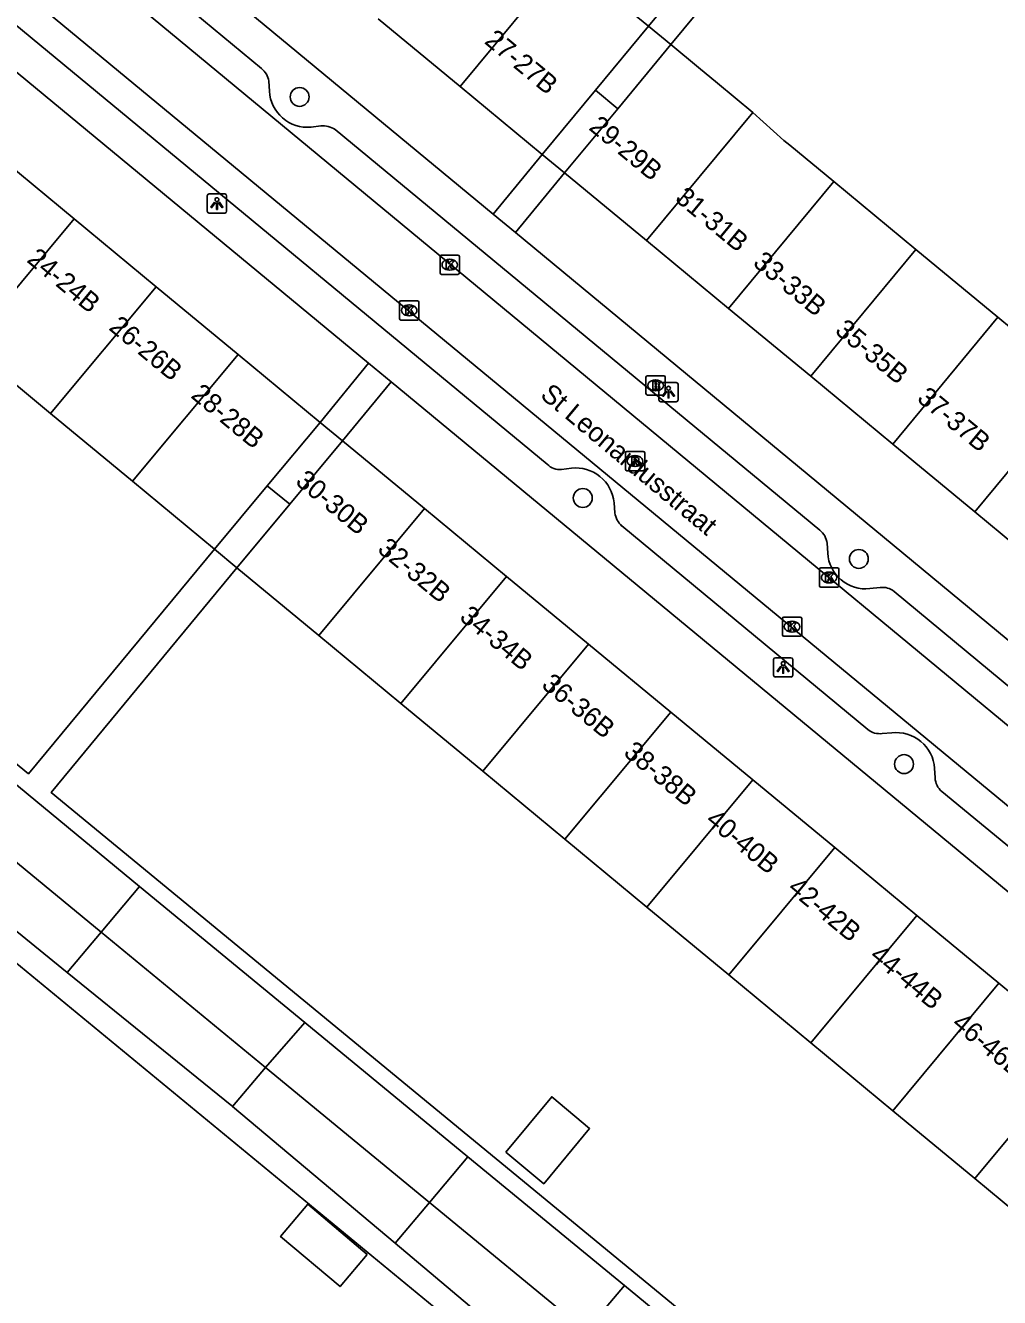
# Model space of a CAD drawing. Extents: x 162074 to 163034, y 381824 to 382557.
# Drawn here: x 162504.7 to 162555.1, y 382141.6 to 382207.4 of the extents above; entities that cross this region are included whole.
import ezdxf

# ---------------------------------------------------------------- set-up
doc = ezdxf.new("R2010")
doc.units = 0
for name, color, linetype in [('IMGEO_Boom', 7, 'Continuous'), ('IMGEO_Brandkraan', 7, 'Continuous'), ('IMGEO_Kolk', 7, 'Continuous'), ('IMGEO_Lichtpunt', 7, 'Continuous'), ('IMGEO_Openbare_ruimte_label', 7, 'Continuous'), ('IMGEO_Pand', 7, 'Continuous'), ('IMGEO_Pand_nummerreeks', 7, 'Continuous'), ('IMGEO_Pand_overbouw', 7, 'Continuous'), ('IMGEO_Rijbaan_lokaal_open', 7, 'Continuous'), ('IMGEO_Rioolput', 7, 'Continuous'), ('IMGEO_Voetpad_open', 7, 'Continuous')]:
    doc.layers.add(name, color=color, linetype=linetype)

msp = doc.modelspace()

# ---------------------------------------------------------------- linework, layer by layer
at = {"layer": 'IMGEO_Boom'}
for centre in [(162518.907, 382203.722), (162533.564, 382182.955), (162547.858, 382179.8), (162550.195, 382169.175)]:
    msp.add_circle(centre, 0.489, dxfattribs=at)
at = {"layer": 'IMGEO_Brandkraan'}
for p, q in [((162536.835, 382188.36), (162536.835, 382189.212)), ((162536.91, 382189.286), (162537.762, 382189.286)), ((162537.836, 382189.212), (162537.836, 382188.36)), ((162537.323, 382189.066), (162537.348, 382189.066)), ((162537.762, 382188.286), (162536.91, 382188.286)), ((162537.346, 382188.506), (162537.321, 382188.506))]:
    msp.add_line(p, q, dxfattribs=at)
for points in [[(162536.835, 382188.36), (162536.835, 382189.212)], [(162536.91, 382189.286), (162537.762, 382189.286)], [(162537.836, 382189.212), (162537.836, 382188.36)], [(162537.183, 382188.986), (162537.183, 382188.586), (162537.396, 382188.586)], [(162537.414, 382188.986), (162537.183, 382188.986)], [(162537.362, 382188.905), (162537.308, 382188.905), (162537.308, 382188.829)], [(162537.308, 382188.829), (162537.361, 382188.829)], [(162537.37, 382188.753), (162537.308, 382188.753), (162537.308, 382188.672)], [(162537.308, 382188.672), (162537.37, 382188.672)], [(162537.762, 382188.286), (162536.91, 382188.286)]]:
    msp.add_lwpolyline(points, dxfattribs=at)
for centre, radius, start, end in [((162536.912, 382189.21), 0.0765, 91.55205, 178.44795), ((162536.912, 382189.21), 0.0765, 91.55205, 178.44795), ((162537.76, 382189.21), 0.0765, 1.55205, 88.44795), ((162537.76, 382189.21), 0.0765, 1.55205, 88.44795), ((162537.363, 382188.867), 0.0379, 267.82845, 90.93552), ((162537.371, 382188.712), 0.0404, 269.87594, 90.50774), ((162537.402, 382188.837), 0.251, 268.66757, 293.53466), ((162537.418, 382188.841), 0.145, 59.4692, 91.53667), ((162537.443, 382188.888), 0.0922, 285.51372, 58.15012), ((162537.448, 382188.696), 0.105, 301.31148, 78.98903), ((162536.912, 382188.362), 0.0765, 181.55205, 268.44795), ((162536.912, 382188.362), 0.0765, 181.55205, 268.44795), ((162537.76, 382188.362), 0.0765, 271.55205, 358.44795), ((162537.76, 382188.362), 0.0765, 271.55205, 358.44795)]:
    msp.add_arc(centre, radius, start, end, dxfattribs=at)
for centre, major_axis, ratio, start_param, end_param in [((162537.322, 382188.786), (-0.387, 0.002), 0.722429, 4.712389, 7.853982), ((162537.347, 382188.786), (-0.39, 0.002), 0.717154, 1.570796, 4.712389)]:
    msp.add_ellipse(centre, major_axis=major_axis, ratio=ratio, start_param=start_param, end_param=end_param, dxfattribs=at)
at = {"layer": 'IMGEO_Kolk'}
for p, q in [((162526.177, 382194.61), (162526.177, 382195.462)), ((162526.252, 382195.536), (162527.104, 382195.536)), ((162526.665, 382195.316), (162526.69, 382195.316)), ((162527.178, 382195.462), (162527.178, 382194.61)), ((162527.104, 382194.536), (162526.252, 382194.536)), ((162526.688, 382194.756), (162526.663, 382194.756)), ((162524.153, 382193.172), (162525.005, 382193.172)), ((162524.078, 382192.246), (162524.078, 382193.098)), ((162524.566, 382192.952), (162524.591, 382192.952)), ((162525.079, 382193.098), (162525.079, 382192.246)), ((162525.005, 382192.172), (162524.153, 382192.172)), ((162524.589, 382192.392), (162524.564, 382192.392)), ((162545.891, 382179.338), (162546.743, 382179.338)), ((162545.816, 382178.412), (162545.816, 382179.264)), ((162546.304, 382179.118), (162546.329, 382179.118)), ((162546.817, 382179.264), (162546.817, 382178.412)), ((162546.743, 382178.338), (162545.891, 382178.338)), ((162546.327, 382178.558), (162546.302, 382178.558)), ((162543.896, 382175.866), (162543.896, 382176.718)), ((162543.971, 382176.792), (162544.823, 382176.792)), ((162544.897, 382176.718), (162544.897, 382175.866)), ((162544.384, 382176.572), (162544.409, 382176.572)), ((162544.823, 382175.792), (162543.971, 382175.792)), ((162544.407, 382176.012), (162544.382, 382176.012))]:
    msp.add_line(p, q, dxfattribs=at)
for points in [[(162526.177, 382194.61), (162526.177, 382195.462)], [(162526.252, 382195.536), (162527.104, 382195.536)], [(162526.498, 382195.236), (162526.621, 382195.236), (162526.621, 382195.085), (162526.751, 382195.236), (162526.915, 382195.236), (162526.769, 382195.085), (162526.922, 382194.836), (162526.77, 382194.836), (162526.685, 382195), (162526.621, 382194.933), (162526.621, 382194.836), (162526.498, 382194.836), (162526.498, 382195.236)], [(162527.178, 382195.462), (162527.178, 382194.61)], [(162527.104, 382194.536), (162526.252, 382194.536)], [(162524.153, 382193.172), (162525.005, 382193.172)], [(162524.078, 382192.246), (162524.078, 382193.098)], [(162524.399, 382192.872), (162524.522, 382192.872), (162524.522, 382192.721), (162524.652, 382192.872), (162524.816, 382192.872), (162524.67, 382192.721), (162524.823, 382192.472), (162524.671, 382192.472), (162524.586, 382192.636), (162524.522, 382192.569), (162524.522, 382192.472), (162524.399, 382192.472), (162524.399, 382192.872)], [(162525.079, 382193.098), (162525.079, 382192.246)], [(162525.005, 382192.172), (162524.153, 382192.172)], [(162545.891, 382179.338), (162546.743, 382179.338)], [(162545.816, 382178.412), (162545.816, 382179.264)], [(162546.137, 382179.038), (162546.26, 382179.038), (162546.26, 382178.887), (162546.39, 382179.038), (162546.554, 382179.038), (162546.408, 382178.887), (162546.561, 382178.638), (162546.409, 382178.638), (162546.324, 382178.802), (162546.26, 382178.735), (162546.26, 382178.638), (162546.137, 382178.638), (162546.137, 382179.038)], [(162546.817, 382179.264), (162546.817, 382178.412)], [(162546.743, 382178.338), (162545.891, 382178.338)], [(162543.896, 382175.866), (162543.896, 382176.718)], [(162543.971, 382176.792), (162544.823, 382176.792)], [(162544.897, 382176.718), (162544.897, 382175.866)], [(162544.217, 382176.492), (162544.34, 382176.492), (162544.34, 382176.341), (162544.47, 382176.492), (162544.634, 382176.492), (162544.488, 382176.341), (162544.641, 382176.092), (162544.489, 382176.092), (162544.404, 382176.256), (162544.34, 382176.189), (162544.34, 382176.092), (162544.217, 382176.092), (162544.217, 382176.492)], [(162544.823, 382175.792), (162543.971, 382175.792)]]:
    msp.add_lwpolyline(points, dxfattribs=at)
for centre, start, end in [((162526.254, 382195.46), 91.55205, 178.44795), ((162526.254, 382195.46), 91.55205, 178.44795), ((162527.102, 382195.46), 1.55205, 88.44795), ((162527.102, 382195.46), 1.55205, 88.44795), ((162526.254, 382194.612), 181.55205, 268.44795), ((162526.254, 382194.612), 181.55205, 268.44795), ((162527.102, 382194.612), 271.55205, 358.44795), ((162527.102, 382194.612), 271.55205, 358.44795), ((162524.155, 382193.096), 91.55205, 178.44795), ((162524.155, 382193.096), 91.55205, 178.44795), ((162525.003, 382193.096), 1.55205, 88.44795), ((162525.003, 382193.096), 1.55205, 88.44795), ((162524.155, 382192.248), 181.55205, 268.44795), ((162524.155, 382192.248), 181.55205, 268.44795), ((162525.003, 382192.248), 271.55205, 358.44795), ((162525.003, 382192.248), 271.55205, 358.44795), ((162545.893, 382179.262), 91.55205, 178.44795), ((162545.893, 382179.262), 91.55205, 178.44795), ((162546.741, 382179.262), 1.55205, 88.44795), ((162546.741, 382179.262), 1.55205, 88.44795), ((162545.893, 382178.414), 181.55205, 268.44795), ((162545.893, 382178.414), 181.55205, 268.44795), ((162546.741, 382178.414), 271.55205, 358.44795), ((162546.741, 382178.414), 271.55205, 358.44795), ((162543.973, 382176.716), 91.55205, 178.44795), ((162543.973, 382176.716), 91.55205, 178.44795), ((162544.821, 382176.716), 1.55205, 88.44795), ((162544.821, 382176.716), 1.55205, 88.44795), ((162543.973, 382175.868), 181.55205, 268.44795), ((162543.973, 382175.868), 181.55205, 268.44795), ((162544.821, 382175.868), 271.55205, 358.44795), ((162544.821, 382175.868), 271.55205, 358.44795)]:
    msp.add_arc(centre, 0.0765, start, end, dxfattribs=at)
for centre, major_axis, ratio, start_param, end_param in [((162526.664, 382195.036), (-0.387, 0.002), 0.722429, 4.712389, 7.853982), ((162526.689, 382195.036), (-0.39, 0.002), 0.717154, 1.570796, 4.712389), ((162524.565, 382192.672), (-0.387, 0.002), 0.722429, 4.712389, 7.853982), ((162524.59, 382192.672), (-0.39, 0.002), 0.717154, 1.570796, 4.712389), ((162546.303, 382178.838), (-0.387, 0.002), 0.722429, 4.712389, 7.853982), ((162546.328, 382178.838), (-0.39, 0.002), 0.717154, 1.570796, 4.712389), ((162544.383, 382176.292), (-0.387, 0.002), 0.722429, 4.712389, 7.853982), ((162544.408, 382176.292), (-0.39, 0.002), 0.717154, 1.570796, 4.712389)]:
    msp.add_ellipse(centre, major_axis=major_axis, ratio=ratio, start_param=start_param, end_param=end_param, dxfattribs=at)
at = {"layer": 'IMGEO_Lichtpunt'}
for p, q in [((162514.127, 382198.609), (162514.127, 382197.802)), ((162514.127, 382198.609), (162514.127, 382197.802)), ((162515.029, 382198.704), (162514.221, 382198.704)), ((162515.029, 382198.704), (162514.221, 382198.704)), ((162515.123, 382197.802), (162515.123, 382198.609)), ((162515.123, 382197.802), (162515.123, 382198.609)), ((162514.221, 382197.708), (162515.029, 382197.708)), ((162514.221, 382197.708), (162515.029, 382197.708)), ((162537.503, 382188.841), (162537.503, 382188.034)), ((162537.503, 382188.841), (162537.503, 382188.034)), ((162538.405, 382188.936), (162537.597, 382188.936)), ((162538.405, 382188.936), (162537.597, 382188.936)), ((162538.499, 382188.034), (162538.499, 382188.841)), ((162538.499, 382188.034), (162538.499, 382188.841)), ((162537.597, 382187.94), (162538.405, 382187.94)), ((162537.597, 382187.94), (162538.405, 382187.94)), ((162543.439, 382174.587), (162543.439, 382173.78)), ((162543.439, 382174.587), (162543.439, 382173.78)), ((162544.341, 382174.682), (162543.533, 382174.682)), ((162544.341, 382174.682), (162543.533, 382174.682)), ((162544.435, 382173.78), (162544.435, 382174.587)), ((162544.435, 382173.78), (162544.435, 382174.587)), ((162543.533, 382173.686), (162544.341, 382173.686)), ((162543.533, 382173.686), (162544.341, 382173.686))]:
    msp.add_line(p, q, dxfattribs=at)
for points in [[(162514.501, 382198.273), (162514.54, 382198.245), (162514.352, 382197.983), (162514.314, 382198.01), (162514.501, 382198.273)], [(162514.603, 382198.225), (162514.65, 382198.225), (162514.65, 382197.903), (162514.603, 382197.903), (162514.603, 382198.225)], [(162514.713, 382198.245), (162514.751, 382198.272), (162514.938, 382198.01), (162514.899, 382197.982), (162514.713, 382198.245)], [(162537.877, 382188.505), (162537.916, 382188.477), (162537.728, 382188.215), (162537.69, 382188.242), (162537.877, 382188.505)], [(162537.979, 382188.457), (162538.026, 382188.457), (162538.026, 382188.135), (162537.979, 382188.135), (162537.979, 382188.457)], [(162538.089, 382188.477), (162538.127, 382188.504), (162538.314, 382188.242), (162538.275, 382188.214), (162538.089, 382188.477)], [(162543.813, 382174.251), (162543.852, 382174.223), (162543.664, 382173.961), (162543.626, 382173.988), (162543.813, 382174.251)], [(162543.915, 382174.203), (162543.962, 382174.203), (162543.962, 382173.881), (162543.915, 382173.881), (162543.915, 382174.203)], [(162544.025, 382174.223), (162544.063, 382174.25), (162544.25, 382173.988), (162544.211, 382173.96), (162544.025, 382174.223)]]:
    msp.add_lwpolyline(points, dxfattribs=at)
for centre in [(162514.626, 382198.407), (162538.002, 382188.639), (162543.938, 382174.385)]:
    msp.add_circle(centre, 0.0994, dxfattribs=at)
for centre, start, end in [((162514.221, 382198.609), 90, 180), ((162514.221, 382198.609), 90, 180), ((162515.029, 382198.609), 0, 90), ((162515.029, 382198.609), 0, 90), ((162514.221, 382197.802), 180, 270), ((162514.221, 382197.802), 180, 270), ((162515.029, 382197.802), 270, 0), ((162515.029, 382197.802), 270, 360), ((162537.597, 382188.841), 90, 180), ((162537.597, 382188.841), 90, 180), ((162538.405, 382188.841), 0, 90), ((162538.405, 382188.841), 0, 90), ((162537.597, 382188.034), 180, 270), ((162537.597, 382188.034), 180, 270), ((162538.405, 382188.034), 270, 0), ((162538.405, 382188.034), 270, 360), ((162543.533, 382174.587), 90, 180), ((162543.533, 382174.587), 90, 180), ((162544.341, 382174.587), 0, 90), ((162544.341, 382174.587), 0, 90), ((162543.533, 382173.78), 180, 270), ((162543.533, 382173.78), 180, 270), ((162544.341, 382173.78), 270, 0), ((162544.341, 382173.78), 270, 360)]:
    msp.add_arc(centre, 0.0946, start, end, dxfattribs=at)
at = {"layer": 'IMGEO_Pand'}
for points in [[(162532.717, 382210.905), (162527.218, 382204.259)], [(162536.964, 382207.393), (162535.316, 382208.756), (162534.226, 382209.657), (162532.717, 382210.905)], [(162522.971, 382207.772), (162527.218, 382204.259)], [(162531.465, 382200.747), (162534.215, 382204.07), (162536.964, 382207.393)], [(162532.623, 382199.794), (162535.371, 382203.115), (162538.119, 382206.437)], [(162538.119, 382206.437), (162539.554, 382205.251), (162540.532, 382204.442), (162542.367, 382202.925)], [(162527.218, 382204.259), (162531.465, 382200.747)], [(162542.367, 382202.925), (162536.87, 382196.282)], [(162542.367, 382202.925), (162543.981, 382201.47), (162544.28, 382201.223), (162546.555, 382199.341)], [(162507.226, 382197.412), (162502.98, 382200.925)], [(162536.87, 382196.282), (162532.623, 382199.794)], [(162541.116, 382192.77), (162546.555, 382199.341)], [(162546.555, 382199.341), (162550.802, 382195.829)], [(162501.761, 382190.848), (162507.226, 382197.412)], [(162511.472, 382193.898), (162507.226, 382197.412)], [(162536.87, 382196.282), (162541.116, 382192.77)], [(162550.802, 382195.829), (162545.363, 382189.257)], [(162550.802, 382195.829), (162555.049, 382192.317)], [(162506.005, 382187.333), (162511.472, 382193.898)], [(162515.718, 382190.385), (162511.472, 382193.898)], [(162541.116, 382192.77), (162545.363, 382189.257)], [(162549.61, 382185.745), (162555.049, 382192.317)], [(162555.049, 382192.317), (162559.295, 382188.805)], [(162506.005, 382187.333), (162501.761, 382190.848)], [(162515.718, 382190.385), (162510.25, 382183.819)], [(162519.964, 382186.872), (162515.718, 382190.385)], [(162545.363, 382189.257), (162549.61, 382185.745)], [(162559.295, 382188.805), (162553.857, 382182.233)], [(162510.25, 382183.819), (162506.005, 382187.333)], [(162519.964, 382186.872), (162517.23, 382183.588), (162514.495, 382180.304)], [(162515.662, 382179.338), (162518.394, 382182.628), (162521.126, 382185.918)], [(162525.373, 382182.406), (162521.126, 382185.918)], [(162549.61, 382185.745), (162553.857, 382182.233)], [(162514.495, 382180.304), (162510.25, 382183.819)], [(162519.898, 382175.831), (162525.373, 382182.406)], [(162525.373, 382182.406), (162529.62, 382178.895)], [(162553.857, 382182.233), (162558.104, 382178.721)], [(162519.898, 382175.831), (162515.662, 382179.338)], [(162529.62, 382178.895), (162524.143, 382172.316)], [(162529.62, 382178.895), (162533.868, 382175.383)], [(162524.143, 382172.316), (162519.898, 382175.831)], [(162533.868, 382175.383), (162528.387, 382168.802)], [(162533.868, 382175.383), (162538.115, 382171.871)], [(162528.387, 382168.802), (162524.143, 382172.316)], [(162532.632, 382165.287), (162538.115, 382171.871)], [(162538.115, 382171.871), (162542.362, 382168.36)], [(162501.052, 382170.717), (162510.617, 382162.841)], [(162532.632, 382165.287), (162528.387, 382168.802)], [(162499.065, 382168.351), (162508.63, 382160.476)], [(162542.362, 382168.36), (162536.877, 382161.772)], [(162542.362, 382168.36), (162546.61, 382164.848)], [(162506.878, 382158.391), (162497.266, 382166.209)], [(162536.877, 382161.772), (162532.632, 382165.287)], [(162546.61, 382164.848), (162541.122, 382158.258)], [(162546.61, 382164.848), (162550.857, 382161.336)], [(162510.617, 382162.841), (162508.63, 382160.476)], [(162510.617, 382162.841), (162519.173, 382155.796)], [(162541.122, 382158.258), (162536.877, 382161.772)], [(162545.367, 382154.743), (162550.857, 382161.336)], [(162550.857, 382161.336), (162555.104, 382157.824)], [(162506.878, 382158.391), (162508.63, 382160.476)], [(162508.63, 382160.476), (162517.137, 382153.47)], [(162515.429, 382151.437), (162515.388, 382151.471), (162506.878, 382158.391)], [(162545.367, 382154.743), (162541.122, 382158.258)], [(162555.104, 382157.824), (162549.612, 382151.228)], [(162555.104, 382157.824), (162559.352, 382154.313)], [(162519.173, 382155.796), (162517.137, 382153.47)], [(162519.173, 382155.796), (162527.616, 382148.843)], [(162549.612, 382151.228), (162545.367, 382154.743)], [(162553.857, 382147.714), (162559.352, 382154.313)], [(162517.137, 382153.47), (162515.429, 382151.437)], [(162517.137, 382153.47), (162525.629, 382146.478)], [(162529.577, 382149.074), (162531.958, 382151.949), (162533.919, 382150.305), (162531.547, 382147.442), (162529.577, 382149.074)], [(162523.849, 382144.359), (162515.429, 382151.437)], [(162553.857, 382147.714), (162549.612, 382151.228)], [(162525.629, 382146.478), (162527.616, 382148.843)], [(162527.616, 382148.843), (162535.718, 382142.172)], [(162558.101, 382144.199), (162553.857, 382147.714)], [(162523.849, 382144.359), (162525.629, 382146.478)], [(162525.629, 382146.478), (162533.731, 382139.806)], [(162522.407, 382143.787), (162519.323, 382146.379), (162517.92, 382144.709), (162521.003, 382142.117), (162522.407, 382143.787)], [(162531.883, 382137.606), (162523.849, 382144.359)], [(162533.731, 382139.806), (162535.718, 382142.172)], [(162535.718, 382142.172), (162544.22, 382135.171)]]:
    msp.add_lwpolyline(points, dxfattribs=at)
at = {"layer": 'IMGEO_Pand_overbouw'}
for points in [[(162538.119, 382206.437), (162536.964, 382207.393), (162534.215, 382204.07), (162535.371, 382203.115)], [(162534.215, 382204.07), (162531.465, 382200.747), (162532.623, 382199.794), (162535.371, 382203.115)], [(162521.126, 382185.918), (162519.964, 382186.872), (162517.23, 382183.588), (162518.394, 382182.628)], [(162517.23, 382183.588), (162514.495, 382180.304), (162515.662, 382179.338), (162518.394, 382182.628)]]:
    msp.add_lwpolyline(points, close=True, dxfattribs=at)
at = {"layer": 'IMGEO_Rijbaan_lokaal_open'}
for points in [[(162455.575, 382254.047), (162467.743, 382243.863), (162583.48, 382148.075)], [(162576.743, 382149.513), (162505.451, 382208.42), (162453.427, 382251.529)]]:
    msp.add_lwpolyline(points, dxfattribs=at)
at = {"layer": 'IMGEO_Rioolput'}
for p, q in [((162535.77, 382184.441), (162535.77, 382185.293)), ((162535.845, 382185.367), (162536.697, 382185.367)), ((162536.771, 382185.293), (162536.771, 382184.441)), ((162536.258, 382185.147), (162536.283, 382185.147)), ((162536.697, 382184.367), (162535.845, 382184.367)), ((162536.281, 382184.587), (162536.256, 382184.587))]:
    msp.add_line(p, q, dxfattribs=at)
for points in [[(162535.77, 382184.441), (162535.77, 382185.293)], [(162535.845, 382185.367), (162536.697, 382185.367)], [(162536.771, 382185.293), (162536.771, 382184.441)], [(162536.359, 382185.065), (162536.107, 382185.067), (162536.107, 382184.667)], [(162536.107, 382184.667), (162536.231, 382184.667), (162536.231, 382184.829), (162536.242, 382184.829)], [(162536.285, 382184.986), (162536.231, 382184.986), (162536.231, 382184.905)], [(162536.231, 382184.905), (162536.283, 382184.905)], [(162536.289, 382184.8), (162536.36, 382184.667), (162536.5, 382184.667), (162536.435, 382184.793)], [(162536.697, 382184.367), (162535.845, 382184.367)]]:
    msp.add_lwpolyline(points, dxfattribs=at)
for centre, radius, start, end in [((162535.847, 382185.291), 0.0765, 91.55205, 178.44795), ((162535.847, 382185.291), 0.0765, 91.55205, 178.44795), ((162536.695, 382185.291), 0.0765, 1.55205, 88.44795), ((162536.695, 382185.291), 0.0765, 1.55205, 88.44795), ((162536.241, 382184.776), 0.0533, 26.02933, 88.69889), ((162536.267, 382185.094), 0.19, 274.7715, 282.96867), ((162536.291, 382184.89), 0.0964, 77.00612, 93.18647), ((162536.305, 382184.947), 0.0378, 276.66336, 79.67722), ((162536.358, 382184.955), 0.109, 350.36119, 89.41601), ((162536.356, 382184.955), 0.112, 277.58423, 350.98172), ((162536.34, 382184.74), 0.108, 29.51342, 73.79051), ((162535.847, 382184.443), 0.0765, 181.55205, 268.44795), ((162535.847, 382184.443), 0.0765, 181.55205, 268.44795), ((162536.695, 382184.443), 0.0765, 271.55205, 358.44795), ((162536.695, 382184.443), 0.0765, 271.55205, 358.44795)]:
    msp.add_arc(centre, radius, start, end, dxfattribs=at)
for centre, major_axis, ratio, start_param, end_param in [((162536.257, 382184.867), (-0.387, 0.002), 0.722429, 4.712389, 7.853982), ((162536.282, 382184.867), (-0.39, 0.002), 0.717154, 1.570796, 4.712389)]:
    msp.add_ellipse(centre, major_axis=major_axis, ratio=ratio, start_param=start_param, end_param=end_param, dxfattribs=at)
at = {"layer": 'IMGEO_Voetpad_open'}
for points in [[(162536.964, 382207.393), (162546.943, 382219.45), (162494.331, 382268.629), (162482.206, 382253.929), (162481.569, 382253.156)], [(162528.918, 382197.653), (162473.626, 382243.391)], [(162467.32, 382235.647), (162491.963, 382215.169), (162522.479, 382189.936)], [(162593.393, 382160.606), (162600.588, 382169.306), (162548.041, 382218.424), (162538.119, 382206.437)], [(162531.722, 382184.707), (162491.402, 382218.04)], [(162503.92, 382215.987), (162516.926, 382205.188)], [(162449.439, 382213.218), (162449.979, 382213.874), (162504.869, 382168.675), (162514.495, 382180.304)], [(162536.964, 382207.393), (162538.119, 382206.437)], [(162517.32, 382204.548), (162517.341, 382204.018)], [(162519.495, 382202.158), (162520.007, 382202.223)], [(162520.738, 382202.038), (162545.842, 382181.297)], [(162531.465, 382200.747), (162528.918, 382197.653)], [(162532.623, 382199.794), (162531.465, 382200.747)], [(162530.074, 382196.697), (162532.623, 382199.794)], [(162530.074, 382196.697), (162528.918, 382197.653)], [(162585.394, 382150.935), (162530.074, 382196.697)], [(162522.479, 382189.936), (162519.964, 382186.872)], [(162523.638, 382188.978), (162522.479, 382189.936)], [(162521.126, 382185.918), (162523.638, 382188.978)], [(162523.638, 382188.978), (162578.962, 382143.232)], [(162532.975, 382184.501), (162532.47, 382184.432)], [(162535.225, 382182.183), (162535.185, 382182.71)], [(162548.315, 382170.969), (162535.584, 382181.505)], [(162546.21, 382180.613), (162546.247, 382180.102)], [(162515.662, 382179.338), (162506.038, 382167.712), (162561.785, 382121.807), (162570.955, 382133.557)], [(162548.422, 382178.263), (162548.954, 382178.32)], [(162549.686, 382178.119), (162558.944, 382170.438)], [(162549.565, 382170.79), (162549.068, 382170.759)], [(162551.804, 382168.461), (162551.771, 382168.958)], [(162563.367, 382158.514), (162552.146, 382167.758)], [(162499.448, 382162.798), (162556.67, 382115.671), (162546.719, 382103.588)]]:
    msp.add_lwpolyline(points, dxfattribs=at)
for centre, radius, start, end in [((162516.311, 382204.368), 1.025, 10.11775, 53.11724), ((162519.325, 382204.139), 1.988, 183.4757, 274.90244), ((162520.076, 382200.957), 1.268, 58.49633, 93.09947), ((162532.385, 382185.355), 0.927, 224.35763, 275.27077), ((162533.195, 382182.513), 2, 5.64315, 96.31374), ((162536.393, 382182.367), 1.182, 188.96517, 226.83713), ((162545.099, 382180.456), 1.122, 8.03006, 48.53149), ((162548.202, 382180.208), 1.957, 183.10345, 276.46635), ((162549.08, 382177.344), 0.984, 51.94943, 97.34174), ((162548.934, 382171.734), 0.985, 231.02721, 277.80687), ((162549.807, 382168.837), 1.968, 3.52445, 97.05884), ((162552.81, 382168.516), 1.007, 183.10808, 228.77651)]:
    msp.add_arc(centre, radius, start, end, dxfattribs=at)

# ---------------------------------------------------------------- texts
at = {"layer": 'IMGEO_Openbare_ruimte_label'}
msp.add_text('St Leonardusstraat', height=1, rotation=320.19443, dxfattribs=at).set_placement((162531.309, 382188.198))
at = {"layer": 'IMGEO_Pand_nummerreeks'}
for s, rotation, p in [('27-27B', 320.40862, (162528.421, 382206.534)), ('29-29B', 320.40862, (162533.826, 382202.069)), ('31-31B', 320.40862, (162538.284, 382198.382)), ('24-24B', 320.39387, (162504.732, 382195.218)), ('33-33B', 320.40876, (162542.319, 382195.045)), ('26-26B', 320.39387, (162508.978, 382191.705)), ('35-35B', 320.40876, (162546.566, 382191.533)), ('28-28B', 320.39143, (162513.224, 382188.192)), ('37-37B', 320.40876, (162550.813, 382188.021)), ('30-30B', 320.41435, (162518.633, 382183.723)), ('32-32B', 320.41593, (162522.88, 382180.212)), ('34-34B', 320.41593, (162527.127, 382176.7)), ('36-36B', 320.41593, (162531.374, 382173.188)), ('38-38B', 320.41593, (162535.622, 382169.677)), ('40-40B', 320.41593, (162539.869, 382166.165)), ('42-42B', 320.41593, (162544.116, 382162.653)), ('44-44B', 320.41593, (162548.364, 382159.142)), ('46-46B', 320.41593, (162552.611, 382155.63))]:
    msp.add_text(s, height=1, rotation=rotation, dxfattribs=at).set_placement(p)

doc.saveas('drawing.dxf')
